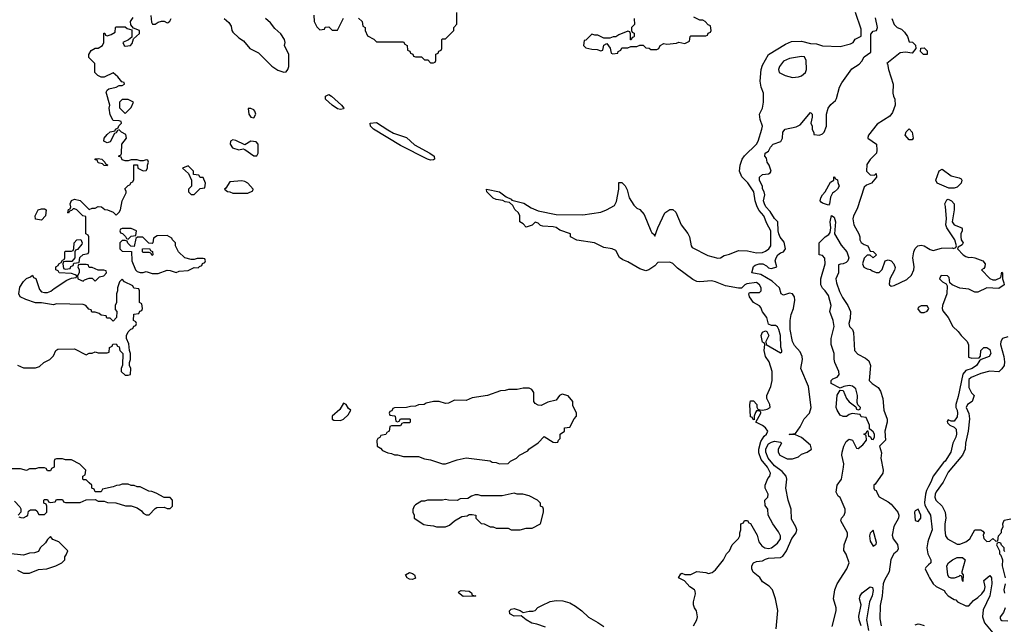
# Model space of a CAD drawing. Header units: inches. Extents: x 2348341 to 2479810, y 460419 to 613669.
# Tile 337 of 656: x 2383925 to 2390506, y 553539 to 557582. Entities that reach past the tile are written whole.
import ezdxf

# ---------------------------------------------------------------- set-up
doc = ezdxf.new("R2010")
doc.units = ezdxf.units.IN
doc.header["$MEASUREMENT"] = 0
doc.layers.add('C3585', color=7, linetype='Continuous')
doc.layers.add('C3595', color=7, linetype='Continuous')

msp = doc.modelspace()

# ---------------------------------------------------------------- linework, layer by layer
at = {"layer": 'C3585', "color": 2}
for points, elevation in [([(2383910, 555272), (2383950, 555254), (2384030, 555254), (2384056.4, 555263.6), (2384086, 555290), (2384126, 555310), (2384150, 555334), (2384166, 555370), (2384180.4, 555379.6), (2384290, 555382), (2384370, 555342), (2384388.4, 555351.6), (2384410, 555352), (2384430, 555362), (2384450, 555354), (2384510, 555354), (2384522, 555358), (2384526, 555390), (2384542, 555398), (2384548, 555412), (2384570, 555414), (2384578, 555398), (2384590, 555394), (2384594, 555370), (2384614, 555350), (2384612.7, 555272.7), (2384602, 555250), (2384602, 555230), (2384630, 555206), (2384650, 555204.7), (2384666, 555210), (2384668, 555250), (2384658, 555270), (2384658, 555290), (2384666, 555310), (2384666, 555350), (2384658, 555370), (2384654.6, 555414.6), (2384638, 555450), (2384638, 555470), (2384650, 555494), (2384667.3, 555512.7), (2384682, 555518), (2384687.3, 555532.7), (2384702, 555538), (2384706, 555550), (2384702, 555562), (2384686, 555570), (2384687.3, 555612.7), (2384722, 555618), (2384727.3, 555632.7), (2384742, 555638), (2384746, 555650), (2384742, 555682), (2384726, 555690), (2384726, 555770), (2384722, 555782), (2384687.3, 555787.3), (2384682, 555802), (2384626, 555830), (2384610, 555846), (2384591.6, 555828.4), (2384578, 555790), (2384578, 555770), (2384571.3, 555750), (2384572, 555690), (2384562, 555670), (2384563.6, 555643.6), (2384574, 555630), (2384572, 555590), (2384550, 555566), (2384530, 555586), (2384507.3, 555587.3), (2384502, 555602), (2384470, 555606), (2384456.4, 555616.4), (2384430, 555626), (2384407.3, 555627.3), (2384402, 555642), (2384387.3, 555647.3), (2384366, 555670), (2384350, 555678), (2384170, 555682), (2384150, 555675.3), (2384070, 555688), (2384030, 555688), (2383966, 555710), (2383928.7, 555728.7), (2383918, 555750), (2383925.6, 555794.4), (2383949.3, 555830.7), (2383970, 555852), (2383998, 555862), (2384010, 555874), (2384018, 555858), (2384031.6, 555851.6), (2384056.9, 555776.9), (2384070, 555762), (2384090, 555758), (2384110, 555758), (2384132.9, 555767.1), (2384154.6, 555785.4), (2384240.4, 555839.6), (2384270, 555854), (2384302, 555858), (2384306, 555870), (2384296.4, 555876.4), (2384270, 555886), (2384188.4, 555888.4), (2384182, 555902), (2384166, 555910), (2384166, 555930), (2384182, 555938), (2384186, 555950), (2384202, 555958), (2384210, 555974), (2384222, 555978), (2384226, 555990), (2384226, 556030), (2384230, 556034), (2384270, 556034), (2384282, 556038), (2384287.3, 556052.7), (2384288.9, 556091.1), (2384306, 556110), (2384332.7, 556112.7), (2384342, 556090), (2384339.6, 556080.4), (2384310, 556046), (2384298, 556042), (2384294, 556030), (2384294, 555990), (2384274, 555966), (2384230, 555966), (2384218, 555962), (2384214, 555950), (2384218, 555918), (2384230, 555914), (2384262, 555918), (2384267.3, 555932.7), (2384282, 555938), (2384286, 555954), (2384322, 555958), (2384327.3, 555992.7), (2384348.4, 556011.6), (2384382, 556018), (2384386, 556030), (2384386, 556130), (2384382, 556142), (2384366, 556150), (2384366, 556266), (2384346, 556270), (2384306, 556310), (2384290, 556318), (2384282, 556318), (2384270, 556306), (2384258, 556302), (2384250, 556288), (2384246, 556290), (2384250, 556314), (2384262, 556318), (2384266, 556330), (2384262, 556350), (2384270, 556374), (2384290, 556382), (2384330, 556372), (2384390, 556314), (2384410, 556322), (2384430, 556322), (2384450, 556332), (2384471.6, 556331.6), (2384492.7, 556312.7), (2384511.6, 556311.6), (2384550, 556294), (2384570, 556274), (2384590, 556294), (2384598, 556310), (2384608.9, 556371.1), (2384636.4, 556423.6), (2384636.4, 556436.4), (2384628.4, 556451.6), (2384650, 556474), (2384662, 556478), (2384670, 556494), (2384682, 556498), (2384687.3, 556512.7), (2384687.3, 556612.7), (2384712.7, 556612.7), (2384714, 556590), (2384750, 556572), (2384770, 556574), (2384778, 556590), (2384778, 556610), (2384786, 556630), (2384782, 556642), (2384770, 556646), (2384750, 556638), (2384730, 556638), (2384710, 556646), (2384670, 556646), (2384650, 556638), (2384630, 556638), (2384610, 556646), (2384602, 556662), (2384587.3, 556667.3), (2384587.3, 556672.7), (2384602, 556678), (2384606, 556690), (2384608, 556750), (2384638, 556790), (2384634.6, 556814.6), (2384606, 556830), (2384590, 556846), (2384578, 556842), (2384570, 556826), (2384558, 556822), (2384530, 556766), (2384510, 556758), (2384488, 556770), (2384489.1, 556790.9), (2384510, 556814), (2384530, 556832), (2384562, 556838), (2384566, 556850), (2384582, 556858), (2384587.3, 556872.7), (2384606, 556890), (2384602, 556902), (2384590, 556906), (2384548.7, 556908.7), (2384530, 556946), (2384522, 556990), (2384528, 557010), (2384503.1, 557096.9), (2384508.9, 557111.1), (2384521.2, 557118.8), (2384570, 557131.3), (2384590, 557142), (2384610, 557142), (2384626, 557150), (2384622, 557162), (2384607.3, 557167.3), (2384580.4, 557200.4), (2384550, 557226), (2384490, 557198), (2384470, 557198), (2384446, 557210), (2384428, 557230), (2384428, 557290), (2384386, 557330), (2384386, 557350), (2384403.1, 557376.9), (2384428.9, 557391.1), (2384450, 557392), (2384478, 557410), (2384488, 557430), (2384487.3, 557492.7), (2384492.7, 557492.7), (2384498, 557478), (2384510, 557474), (2384536.4, 557483.6), (2384562, 557498), (2384566, 557530), (2384570, 557534), (2384630, 557534), (2384643.6, 557523.6), (2384674, 557514), (2384674, 557466), (2384652.7, 557447.3), (2384614, 557430), (2384622, 557410), (2384630, 557404.7), (2384666, 557410), (2384676.4, 557423.6), (2384686, 557454), (2384726, 557490), (2384726, 557510), (2384686, 557526), (2384667.3, 557547.3), (2384666, 557570), (2384684, 557596)], 54), ([(2384801, 557610), (2384805.4, 557565.4), (2384812, 557552), (2384830, 557551.3), (2384850, 557564.7), (2384871.6, 557571.6), (2384890, 557572), (2384910, 557562), (2384916.4, 557563.6), (2384928.4, 557571.6), (2384938, 557590)], 54), ([(2385291.3, 557590), (2385323.5, 557563.5), (2385338, 557538), (2385342.8, 557510), (2385350, 557498), (2385390, 557461), (2385420.7, 557440.7), (2385464, 557390), (2385520.9, 557360.9), (2385610, 557270.4), (2385650, 557244.4), (2385690, 557230.7), (2385705.6, 557234.4), (2385717.2, 557250), (2385722.7, 557270), (2385722.7, 557350), (2385694, 557410), (2385699, 557430), (2385694, 557450), (2385670, 557488.7), (2385630, 557524), (2385600.2, 557560.2), (2385568, 557590)], 54), ([(2385890, 557612), (2385892, 557570), (2385910, 557534), (2385930, 557514), (2385962, 557518), (2385967.3, 557532.7), (2385990, 557534), (2386012.7, 557512.7), (2386050, 557512), (2386090, 557592)], 54), ([(2386190, 557592), (2386214, 557570), (2386218, 557538), (2386234, 557530), (2386234, 557510), (2386250, 557474), (2386291.6, 557451.6), (2386310, 557434), (2386490, 557434), (2386498, 557418), (2386514, 557410), (2386518, 557378), (2386532.7, 557372.7), (2386538, 557358), (2386552.7, 557352.7), (2386558, 557338), (2386570, 557334), (2386610, 557334), (2386630, 557314), (2386652.7, 557312.7), (2386670, 557294), (2386690, 557294), (2386702, 557298), (2386706, 557310), (2386707.3, 557352.7), (2386722, 557358), (2386727.3, 557372.7), (2386742, 557378), (2386746, 557390), (2386746, 557450), (2386750, 557454), (2386770, 557454), (2386826, 557510), (2386826, 557530), (2386847.3, 557552.7), (2386846, 557630)], 54), ([(2388429.5, 553530), (2388452, 553570), (2388456, 553590), (2388449.3, 553629.3), (2388435.3, 553650), (2388428.7, 553670), (2388429, 553690), (2388443.1, 553743.1), (2388440.2, 553760.2), (2388435.3, 553770), (2388404, 553790), (2388369.3, 553829.3), (2388329.3, 553849.3), (2388343.1, 553876.9), (2388350, 553882), (2388370, 553872), (2388410, 553872), (2388450, 553892), (2388510, 553884.7), (2388530, 553878), (2388553.6, 553886.4), (2388576.5, 553903.5), (2388629, 553970), (2388649.4, 554010.6), (2388668.7, 554030), (2388686, 554070), (2388730, 554114), (2388738, 554130), (2388738, 554150), (2388746, 554170), (2388746, 554210), (2388762, 554218), (2388770, 554234), (2388790, 554234), (2388798, 554218), (2388810, 554214), (2388854.4, 554134.4), (2388866, 554090), (2388884.9, 554064.9), (2388904.7, 554050), (2388930, 554046), (2388950, 554050.7), (2388990, 554082), (2389009.3, 554110), (2389009.2, 554130), (2388997.5, 554157.5), (2388958, 554210), (2388928.4, 554268.4), (2388926, 554310), (2388907.3, 554332.7), (2388906, 554370), (2388926, 554390), (2388928, 554410), (2388908.4, 554448.4), (2388908, 554470), (2388926, 554514), (2388939, 554530), (2388942.7, 554550), (2388923.6, 554590), (2388880.6, 554640.6), (2388866.2, 554686.2), (2388866.3, 554710), (2388878.5, 554761.5), (2388901.7, 554798.3), (2388916, 554810), (2388925.2, 554830), (2388910, 554854), (2388890, 554869), (2388846, 554890), (2388878, 554950), (2388878, 554958), (2388870, 554966), (2388850, 554966), (2388843.6, 554956.4), (2388834, 554930), (2388834, 554906), (2388826, 554910), (2388822, 554922), (2388810, 554926), (2388806, 555010), (2388810, 555034), (2388830, 555034), (2388851.3, 555010), (2388852, 554992), (2388858, 554978), (2388872.7, 554972.7), (2388892, 554972), (2388921.2, 554978.8), (2388942, 554990), (2388939, 555010), (2388919.3, 555050), (2388919.3, 555070), (2388946, 555130), (2388954, 555170), (2388954, 555230), (2388935.1, 555295.1), (2388909.5, 555329.5), (2388902, 555370), (2388906, 555410), (2388902, 555422), (2388890, 555426), (2388882, 555470), (2388890, 555492), (2388910, 555502), (2388918, 555498), (2388931.3, 555470), (2388912, 555430), (2388914, 555410), (2389010, 555354), (2389018, 555362), (2389018, 555370), (2389012.5, 555392.5), (2389009.3, 555470), (2388999.3, 555510), (2388990, 555528.7), (2388976.5, 555536.5), (2388950, 555538), (2388930, 555546), (2388919, 555590), (2388889.6, 555629.6), (2388878, 555658), (2388869.3, 555669.3), (2388828.7, 555690), (2388802, 555730), (2388798, 555750), (2388803.1, 555756.9), (2388870, 555758), (2388882, 555770), (2388881.2, 555790), (2388869.2, 555810), (2388850, 555823.7), (2388785.1, 555814.9), (2388771.3, 555810), (2388750, 555788), (2388730, 555788), (2388642.5, 555802.5), (2388575.3, 555830), (2388550, 555835.6), (2388470, 555829.3), (2388450, 555831.8), (2388425.1, 555845.1), (2388321.7, 555921.7), (2388290, 555952.3), (2388270, 555960.9), (2388190, 555958), (2388170, 555935.3), (2388130, 555908.7), (2388110, 555902), (2388070, 555915.3), (2387990, 555962), (2387956, 555976), (2387932.9, 555992.9), (2387910, 556038), (2387886, 556050), (2387830, 556058), (2387766, 556090), (2387648.9, 556108.9), (2387606, 556130), (2387606, 556150), (2387535.5, 556175.5), (2387511.7, 556191.7), (2387490, 556197), (2387420.9, 556200.9), (2387405.6, 556205.6), (2387390, 556222), (2387370, 556228.7), (2387350, 556208.7), (2387310, 556195.3), (2387290, 556218), (2387268, 556230), (2387268, 556270), (2387258, 556290), (2387234, 556314), (2387220.2, 556340.2), (2387199, 556359), (2387170, 556364), (2387153.6, 556373.6), (2387110, 556379), (2387089, 556389), (2387048, 556430), (2387046, 556450), (2387131.9, 556431.9), (2387177.3, 556397.3), (2387210, 556382), (2387215.3, 556375.3), (2387294.7, 556354.7), (2387343.8, 556323.8), (2387390, 556304), (2387510, 556278.8), (2387690, 556278), (2387810, 556296), (2387846, 556310), (2387900.4, 556339.6), (2387913.2, 556366.8), (2387928.7, 556450), (2387928.7, 556490), (2387930, 556494), (2387950, 556494), (2387971.6, 556471.6), (2387984.7, 556444.7), (2387998, 556390), (2388030, 556342), (2388050, 556322), (2388070, 556312), (2388098.5, 556278.5), (2388142.8, 556170), (2388150, 556158), (2388162, 556150), (2388170, 556134), (2388189.3, 556190.7), (2388238, 556290), (2388270, 556314), (2388290, 556314), (2388310, 556294), (2388346, 556210), (2388390, 556152), (2388401, 556130), (2388412, 556070), (2388419.6, 556059.6), (2388525.5, 556005.5), (2388591.5, 555988.5), (2388610, 555990.8), (2388634.2, 556005.8), (2388670, 556014.8), (2388730, 556039.1), (2388790, 556037.3), (2388850, 556023.8), (2388890, 556026), (2388910, 556034), (2388932.7, 556050), (2388945.2, 556070), (2388944.7, 556170), (2388918.4, 556218.4), (2388899.7, 556270), (2388866.8, 556306.8), (2388853.5, 556330), (2388840.4, 556370), (2388831.1, 556430), (2388790.8, 556490.8), (2388751.9, 556531.9), (2388736.9, 556570), (2388739.7, 556610), (2388753, 556650), (2388768.7, 556671.3), (2388850, 556750.8), (2388862, 556770), (2388885.2, 556850), (2388889, 556870), (2388874, 556914), (2388869.3, 556950), (2388890, 556991.3), (2388897.6, 557030), (2388897.6, 557090), (2388882, 557130), (2388875.1, 557170), (2388881.7, 557250), (2388890, 557278.8), (2388929.8, 557350.2), (2389042.6, 557417.4), (2389083.6, 557436.4), (2389150, 557438), (2389210, 557423.8), (2389250, 557421.3), (2389290, 557408.2), (2389410, 557402), (2389478.9, 557421.1), (2389495.3, 557430), (2389510, 557451.3), (2389548.4, 557471.6), (2389550, 557518), (2389511.8, 557630)], 50), ([(2388032, 557590), (2388034, 557550), (2388014, 557530), (2388014, 557510), (2388018, 557498), (2388032.7, 557492.7), (2388032.7, 557472.7), (2388030, 557466), (2388018, 557462), (2388012.7, 557447.3), (2388008.4, 557448.4), (2388007.3, 557487.3), (2388002, 557502), (2387990, 557506), (2387930, 557482), (2387910, 557468), (2387892.7, 557467.3), (2387870, 557458), (2387830, 557458), (2387790, 557478), (2387770, 557478), (2387750, 557486), (2387710, 557446), (2387698, 557442), (2387694, 557410), (2387710, 557394), (2387750, 557384.7), (2387783.6, 557383.6), (2387810, 557374), (2387822, 557378), (2387828.9, 557411.1), (2387850, 557422), (2387871.6, 557391.6), (2387878, 557358), (2387890, 557354), (2387922, 557358), (2387926, 557370), (2387942, 557378), (2387950, 557394), (2387990, 557394), (2388010, 557402), (2388050, 557402), (2388070, 557412), (2388091.6, 557411.6), (2388110, 557394), (2388131.6, 557391.6), (2388143.6, 557383.6), (2388183.6, 557383.6), (2388198, 557390), (2388206, 557410), (2388230, 557422), (2388250, 557418), (2388314.6, 557425.4), (2388330, 557432), (2388370, 557422), (2388402, 557438), (2388406, 557470), (2388410, 557474), (2388510, 557474), (2388522, 557478), (2388527.3, 557492.7), (2388542, 557498), (2388546, 557510), (2388542, 557542), (2388527.3, 557547.3), (2388506, 557570), (2388490, 557578), (2388470, 557578), (2388430, 557598)], 54), ([(2388981.6, 553510), (2388992.3, 553632.3), (2388977, 553710), (2388957, 553770), (2388933.6, 553793.6), (2388890, 553822.7), (2388871.9, 553851.9), (2388828.1, 553888.1), (2388818.4, 553910), (2388818.4, 553930), (2388829.6, 553950), (2388850, 553959.5), (2388890, 553962.8), (2388910, 553974.9), (2388930, 553980.4), (2389010, 553984.9), (2389025.6, 553994.4), (2389049.6, 554030.4), (2389086.9, 554113.1), (2389116, 554150), (2389119.3, 554170), (2389112.7, 554190), (2389082.7, 554242.7), (2389081.1, 554310), (2389062, 554370), (2389046, 554450), (2389051.6, 554510), (2389047.3, 554530), (2389021.5, 554561.5), (2388970, 554599.7), (2388928.5, 554650), (2388911.8, 554690), (2388912, 554710), (2388920.7, 554730), (2388930, 554746.8), (2388950, 554757.1), (2388970, 554763), (2389010, 554758), (2389016, 554750), (2388994.8, 554710), (2388994.8, 554690), (2389006, 554670), (2389054.6, 554645.4), (2389090, 554644.7), (2389130, 554658), (2389150, 554676), (2389188.9, 554691.1), (2389218, 554710), (2389210, 554738), (2389150, 554788.7), (2389110, 554806), (2389068, 554808), (2389071.6, 554811.6), (2389110, 554814), (2389140.9, 554859.1), (2389167.9, 554912.1), (2389204, 554950), (2389216, 554990), (2389196.9, 555130), (2389146, 555250), (2389158, 555310), (2389155.1, 555330), (2389142, 555362), (2389104.6, 555404.6), (2389089.7, 555429.7), (2389075.6, 555510), (2389074, 555570), (2389080.9, 555610), (2389096.2, 555650), (2389105.6, 555705.6), (2389104, 555730), (2389090, 555748.7), (2389070, 555754), (2389030, 555739), (2389015.3, 555750), (2389004, 555790), (2388954, 555834), (2388877.7, 555877.7), (2388818, 555890), (2388829, 555931), (2388840.2, 555939.8), (2388868, 555950), (2388892, 555950), (2388916.8, 555936.8), (2388930, 555922), (2388939.6, 555919.6), (2388950, 555918), (2388986, 555930), (2388974, 555970), (2388980.9, 555990), (2388993.2, 556010), (2389010, 556024), (2389029.5, 556030.5), (2389042.7, 556050), (2389034.5, 556094.5), (2389007.7, 556127.7), (2388998.7, 556150), (2388994, 556170), (2388993.2, 556230), (2388970, 556253.2), (2388940.1, 556300.1), (2388912.7, 556330), (2388902.9, 556350), (2388896, 556370), (2388905.2, 556410), (2388901.2, 556430), (2388889.2, 556450.8), (2388889.2, 556469.2), (2388870, 556506), (2388868.7, 556530), (2388890, 556546), (2388930, 556551.3), (2388942, 556558), (2388948.7, 556570), (2388935.3, 556610), (2388922, 556630), (2388916.4, 556656.4), (2388906, 556670), (2388908, 556690), (2388930, 556702), (2388944, 556730), (2388962, 556750), (2389013.2, 556766.8), (2389024, 556790), (2389025.2, 556830), (2389042, 556850), (2389114, 556866), (2389142, 556878), (2389210, 556962), (2389222, 556950), (2389222, 556930), (2389212, 556890), (2389222, 556870), (2389222, 556850), (2389234, 556826), (2389234, 556814), (2389270, 556811), (2389290, 556818.8), (2389301.2, 556830), (2389317, 556870), (2389317.2, 556950), (2389328.7, 556990), (2389345.6, 557014.4), (2389377.6, 557042.4), (2389385.4, 557054.6), (2389405.1, 557130), (2389420.3, 557159.7), (2389487, 557253), (2389535.1, 557284.9), (2389554.2, 557305.8), (2389570, 557333), (2389614, 557366), (2389614.8, 557485.2), (2389630, 557506), (2389652.7, 557510), (2389659.3, 557530), (2389644.7, 557595.3)], 46), ([(2389754.6, 557590), (2389770, 557550.7), (2389790, 557531), (2389818.8, 557518.8), (2389838.8, 557498.8), (2389858, 557470), (2389870, 557434), (2389892.7, 557432.7), (2389912.7, 557412.7), (2389914, 557390), (2389890, 557358), (2389844.7, 557364.7), (2389810, 557361.2), (2389722, 557290), (2389726.4, 557286.4), (2389732.7, 557250), (2389763.8, 557150), (2389761.6, 557090), (2389764.4, 557070), (2389773.7, 557050), (2389775.8, 557010), (2389758, 556962), (2389742, 556938), (2389656.3, 556883.7), (2389598, 556810), (2389594, 556794), (2389594, 556790), (2389652, 556750), (2389654, 556710), (2389652, 556690), (2389610, 556648), (2389587.1, 556612.9), (2389586, 556570), (2389610, 556544.7), (2389638, 556542), (2389650, 556554), (2389652, 556530), (2389618, 556490), (2389585.2, 556474.8), (2389570, 556462), (2389523.5, 556316.5), (2389497.3, 556270), (2389494, 556250), (2389500.7, 556210), (2389534.8, 556150), (2389541, 556130), (2389541, 556110), (2389550, 556092), (2389570, 556078), (2389594, 556070), (2389610, 556034), (2389630, 556032), (2389651.3, 556010), (2389630, 555988.7), (2389610, 556008), (2389590, 556008), (2389570, 555988), (2389558.8, 555950), (2389568.3, 555928.3), (2389590, 555916), (2389611, 555911), (2389622, 555902), (2389650, 555891.3), (2389670, 555891), (2389690, 555912), (2389709.3, 555970.7), (2389730, 555977.3), (2389750, 555970.7), (2389767.3, 555950), (2389775.9, 555924.1), (2389772.8, 555907.2), (2389742, 555850), (2389736.9, 555816.9), (2389738, 555810), (2389750, 555801), (2389770, 555804), (2389855.1, 555844.9), (2389886, 555874), (2389901.2, 555910), (2389904, 555930), (2389895.3, 555990), (2389902, 556030), (2389910, 556052), (2389929.1, 556070.9), (2389950, 556074.8), (2389970.6, 556070.6), (2390000, 556051.3)], 46), ([(2389354.6, 553525.4), (2389382, 553630), (2389382, 553650), (2389365.2, 553710), (2389372.7, 553770), (2389389.4, 553810.6), (2389452.7, 553910), (2389469.2, 553950), (2389450, 554008), (2389433.6, 554033.6), (2389436, 554070), (2389458, 554130), (2389458, 554150), (2389414, 554230), (2389418, 554250), (2389435.3, 554270), (2389442, 554290), (2389442, 554310), (2389410, 554386), (2389396.4, 554396.4), (2389382, 554422), (2389389, 554470), (2389419, 554510), (2389432.3, 554590), (2389432.5, 554612.5), (2389419.3, 554670), (2389422.7, 554690), (2389434, 554730), (2389450, 554762), (2389470, 554778), (2389491.1, 554771.1), (2389518, 554718), (2389530, 554714), (2389560.4, 554739.6), (2389586, 554770), (2389582, 554802), (2389568, 554810), (2389582, 554818), (2389590, 554834), (2389594, 554834), (2389598, 554798), (2389612.7, 554792.7), (2389618, 554778), (2389630, 554774), (2389638, 554790), (2389638, 554810), (2389630, 554826), (2389606, 554846), (2389606, 554870), (2389582, 554922), (2389550, 554926), (2389542, 554942), (2389507.3, 554947.3), (2389490, 554948), (2389470, 554942), (2389450.7, 554929.3), (2389430, 554929.2), (2389410, 554937.2), (2389389.6, 554970), (2389382.9, 554990), (2389389.5, 555070.5), (2389410, 555104.7), (2389430, 555102), (2389451, 555050), (2389470, 555026), (2389514, 554994), (2389518, 554978), (2389530, 554974), (2389542, 554978), (2389546, 554990), (2389526, 555006), (2389522, 555022), (2389525.2, 555070), (2389514, 555114), (2389491.6, 555131.6), (2389470, 555135.1), (2389434, 555130), (2389410, 555118), (2389348.7, 555150), (2389348, 555170), (2389360.2, 555179.8), (2389388.9, 555191.1), (2389398, 555202), (2389402, 555210), (2389401.2, 555230), (2389374, 555290), (2389368.9, 555311.1), (2389368.7, 555350), (2389348.9, 555411.1), (2389348.7, 555450), (2389369.2, 555530), (2389361.2, 555570), (2389339, 555630), (2389348.4, 555671.6), (2389330, 555738), (2389309.1, 555769.1), (2389290, 555788), (2389279, 555810), (2389279.3, 555850), (2389308, 555950), (2389307.3, 555987.3), (2389290, 556006), (2389268.7, 556010), (2389268, 556090), (2389308.7, 556130), (2389333.2, 556146.8), (2389341.2, 556158.8), (2389346, 556190), (2389342.7, 556230), (2389350, 556272), (2389370, 556262), (2389378.8, 556230), (2389370.8, 556150), (2389414.9, 556074.9), (2389453.4, 556030), (2389466.8, 555990), (2389461, 555970), (2389450, 555959), (2389430, 555948.7), (2389411.6, 555948.4), (2389398, 555942), (2389398.8, 555890), (2389380.7, 555850), (2389383.4, 555823.4), (2389404.1, 555764.1), (2389423.8, 555723.8), (2389461, 555670), (2389478, 555630), (2389475.3, 555584.7), (2389466, 555550), (2389471.3, 555530), (2389490.6, 555510.6), (2389497.3, 555490), (2389504.9, 555370), (2389526.2, 555346.2), (2389578.5, 555318.5), (2389601, 555301), (2389611, 555270), (2389602, 555170), (2389622, 555150), (2389662, 555122), (2389678, 555098), (2389694.4, 555050), (2389700.7, 554970), (2389724, 554910), (2389724, 554890), (2389707.3, 554830), (2389713, 554770), (2389671.3, 554730), (2389686.4, 554686.4), (2389681.6, 554650), (2389696.3, 554570), (2389693.4, 554550), (2389643.6, 554476.4), (2389634, 554470), (2389634, 554450), (2389638, 554438), (2389650, 554434), (2389655.3, 554415.3), (2389670.6, 554390.6), (2389730, 554358.8), (2389750, 554342.8), (2389793.4, 554290), (2389800.7, 554270), (2389798, 554250), (2389767.4, 554192.6), (2389756.3, 554136.3), (2389764, 554110), (2389792.5, 554072.5), (2389796.3, 554043.7), (2389790.7, 554029.3), (2389767.3, 554010), (2389746.7, 553973.3), (2389737.6, 553890), (2389705.4, 553834.6), (2389697.4, 553810), (2389690.4, 553730), (2389675.6, 553664.4), (2389675.1, 553575.1), (2389683.8, 553530)], 42), ([(2390000, 555653), (2389990, 555668), (2389950, 555668.7), (2389930, 555658), (2389927.1, 555647.1), (2389942, 555630), (2389950, 555624.7), (2389970, 555624.7), (2389990, 555632), (2390000, 555647)], 46), ([(2383918, 554258), (2383932.7, 554252.7), (2383950, 554252), (2383970, 554262), (2383978, 554270), (2383984, 554296), (2383996.4, 554303.6), (2384030, 554304.7), (2384038.8, 554298.8), (2384052.7, 554272.7), (2384090, 554274), (2384106, 554290), (2384106, 554330), (2384102, 554342), (2384086, 554350), (2384086, 554370), (2384090, 554374), (2384110, 554374), (2384118, 554358), (2384130, 554354), (2384162, 554358), (2384170, 554374), (2384210, 554374), (2384218, 554358), (2384230, 554354), (2384330, 554354), (2384370, 554372), (2384430, 554374), (2384450, 554362), (2384490, 554362), (2384512.7, 554352.7), (2384568.4, 554351.6), (2384631.6, 554331.6), (2384670, 554331.3), (2384710, 554318), (2384738, 554298), (2384750, 554282), (2384770, 554271.3), (2384790, 554271.3), (2384830, 554314), (2384840.4, 554319.6), (2384890, 554322), (2384910, 554314), (2384930, 554314), (2384946, 554330), (2384946, 554370), (2384930, 554386), (2384890, 554386), (2384836.4, 554416.4), (2384807.3, 554427.3), (2384788.4, 554428.4), (2384730, 554458), (2384710, 554458), (2384690, 554468), (2384670, 554468), (2384650, 554475.3), (2384610, 554475.3), (2384591.1, 554468.9), (2384571.6, 554468.4), (2384550, 554458), (2384478, 554442), (2384470, 554426), (2384430, 554426), (2384422, 554442), (2384406, 554450), (2384406, 554470), (2384390, 554486), (2384370, 554506), (2384350, 554506), (2384346, 554510), (2384346, 554530), (2384362, 554538), (2384366, 554570), (2384326, 554610), (2384270, 554638), (2384230, 554638), (2384210, 554646), (2384170, 554646), (2384158, 554642), (2384154, 554630), (2384154, 554590), (2384138, 554582), (2384130, 554566), (2384110, 554566), (2384102, 554582), (2384090, 554586), (2384050, 554586), (2384030, 554578), (2383990, 554578), (2383970, 554568), (2383930, 554578), (2383830, 554578)], 54), ([(2390000, 554460.1), (2389986.1, 554433.9), (2389979.5, 554410), (2389973, 554353), (2389975.2, 554335.2), (2390000, 554291.7)], 46), ([(2383890, 554362), (2383925.4, 554325.4), (2383931.3, 554311.3), (2383931.3, 554288.7), (2383914, 554270)], 54), ([(2383910, 553902), (2383950, 553882), (2383990, 553882), (2384050, 553904.7), (2384106, 553910), (2384166, 553930), (2384206, 553950), (2384226, 553970), (2384226, 553990), (2384236.4, 554003.6), (2384246, 554030), (2384186, 554090), (2384147.3, 554107.3), (2384130, 554126), (2384110, 554106), (2384096.9, 554083.1), (2384062, 554050), (2384050, 554026), (2384023.6, 554016.4), (2383990, 554015.3), (2383950, 554002), (2383762, 554022)], 54), ([(2390000, 554105.8), (2389994, 554090), (2389987.3, 554050), (2389996, 554010), (2390000, 554001.5)], 46), ([(2390000, 553936.4), (2389981, 553919), (2389978, 553910), (2390000, 553862.9)], 46), ([(2389548.7, 553530), (2389535.3, 553570), (2389534.6, 553594.6), (2389549.2, 553670), (2389539, 553710), (2389542, 553730), (2389555.3, 553750), (2389610, 553790.8), (2389624.7, 553784.7), (2389630, 553766), (2389622, 553730), (2389604, 553690), (2389584.7, 553570), (2389598, 553498)], 38), ([(2387439.5, 553519.5), (2387380.9, 553540.9), (2387347.3, 553547.3), (2387309.5, 553569.5), (2387276.4, 553596.4), (2387230, 553594), (2387202, 553610), (2387199, 553630), (2387210, 553641), (2387230, 553644), (2387270.7, 553630.7), (2387290, 553618), (2387330, 553626.8), (2387354, 553626), (2387370, 553632), (2387389.1, 553650.9), (2387414.6, 553665.4), (2387470, 553691), (2387510, 553698.8), (2387555.3, 553695.3), (2387602, 553682), (2387639.8, 553659.8), (2387682, 553630), (2387726.4, 553586.4), (2387790, 553552), (2387830, 553524.7)], 50), ([(2389910, 553534.8), (2389930, 553542.8), (2389941, 553541), (2389970.7, 553530.7)], 42)]:
    msp.add_lwpolyline(points, dxfattribs=dict(at, elevation=elevation))
for points, elevation in [([(2389990, 557348.7), (2389966, 557350), (2389946, 557370), (2389947.3, 557392.7), (2389970, 557394), (2389990, 557374)], 46), ([(2389150, 557337), (2389070, 557323.7), (2389030, 557305.2), (2389002.8, 557270), (2388996, 557250), (2389002, 557230), (2389042, 557210), (2389090, 557196.3), (2389130, 557199.1), (2389150, 557207.7), (2389177, 557230), (2389182.9, 557250), (2389182.7, 557310), (2389170, 557332.7)], 50), ([(2386070, 556981.2), (2386050, 556986.6), (2386014, 557010), (2385969.2, 557050), (2385969.2, 557070), (2385990, 557081), (2386010, 557070.8), (2386076, 557010), (2386091.3, 556990), (2386090, 556986)], 50), ([(2384650, 557048), (2384610, 557048), (2384592, 557030), (2384592.7, 556992.7), (2384630, 556954), (2384670, 556994), (2384686, 557030)], 54), ([(2385470, 556988.7), (2385452.7, 556987.3), (2385456, 556950), (2385470, 556931.3), (2385490, 556926.8), (2385504, 556950), (2385497.2, 556970), (2385490, 556979)], 54), ([(2386670, 556643.7), (2386649.6, 556649.6), (2386470, 556740.9), (2386289.7, 556849.7), (2386269, 556870), (2386268, 556890), (2386310, 556894), (2386384.9, 556844.9), (2386424.4, 556824.4), (2386510, 556794), (2386564.7, 556744.7), (2386666, 556690), (2386694.8, 556670), (2386698, 556650), (2386690, 556645.2)], 50), ([(2389870, 556778), (2389844, 556810), (2389850, 556832), (2389870, 556851.3), (2389891, 556830), (2389896, 556790), (2389890, 556778)], 46), ([(2385350, 556778), (2385334, 556770), (2385332, 556750), (2385346.4, 556726.4), (2385390, 556712), (2385418, 556718), (2385430, 556714), (2385490, 556671.3), (2385510, 556672), (2385519, 556690), (2385519, 556750), (2385505.2, 556765.2), (2385470, 556769), (2385430, 556746), (2385370, 556775.3)], 54), ([(2384510, 556606), (2384490, 556608), (2384478, 556618), (2384450, 556626), (2384442, 556642), (2384430, 556646), (2384428.4, 556651.6), (2384450, 556654), (2384474, 556650), (2384494, 556630), (2384498, 556618), (2384512.7, 556612.7)], 54), ([(2385050, 556606), (2385014, 556590), (2385052.7, 556552.7), (2385074, 556510), (2385074, 556470), (2385054, 556450), (2385054, 556430), (2385070, 556414), (2385090, 556414), (2385130, 556454), (2385162, 556458), (2385166, 556490), (2385150, 556526), (2385130, 556526), (2385122, 556542), (2385087.3, 556547.3), (2385086, 556570)], 54), ([(2389330, 556342), (2389290, 556355.3), (2389282, 556362), (2389275.3, 556370), (2389279, 556390), (2389290, 556412), (2389309, 556431), (2389344.7, 556495.3), (2389366, 556510), (2389366, 556530), (2389370, 556534), (2389378, 556518), (2389391.6, 556511.6), (2389392.7, 556492.7), (2389402, 556470), (2389392, 556450), (2389371.3, 556430), (2389356.9, 556423.1), (2389345.4, 556394.6), (2389338, 556350)], 42), ([(2385410, 556505.2), (2385330, 556498), (2385303.6, 556456.4), (2385294, 556450), (2385312.7, 556432.7), (2385330, 556432), (2385350, 556422), (2385450, 556422), (2385482, 556438), (2385486, 556450), (2385448.7, 556490), (2385430, 556501.2)], 54), ([(2384070, 556242), (2384030, 556248), (2384028, 556270), (2384048, 556310), (2384070, 556318), (2384090, 556318), (2384102, 556310), (2384098, 556270)], 54), ([(2384670, 556186), (2384610, 556186), (2384598, 556182), (2384594, 556170), (2384598, 556158), (2384612.7, 556152.7), (2384632.7, 556132.7), (2384638, 556118), (2384650, 556114), (2384670, 556134), (2384702, 556138), (2384706, 556170)], 54), ([(2384910, 556138), (2384843.6, 556136.4), (2384818, 556122), (2384814, 556090), (2384810, 556086), (2384787.3, 556087.3), (2384747.3, 556127.3), (2384712.7, 556127.3), (2384702, 556118), (2384690, 556066), (2384667.3, 556067.3), (2384647.3, 556087.3), (2384642, 556102), (2384630, 556106), (2384610, 556106), (2384594, 556090), (2384594, 556050), (2384610, 556034), (2384672.7, 556032.7), (2384674, 555970), (2384698, 555910), (2384710, 555898), (2384730, 555891.3), (2384750, 555891.3), (2384770, 555898), (2384810, 555886), (2384850, 555886), (2384910, 555906.8), (2384930, 555906), (2384970, 555892), (2384990, 555901), (2385050, 555904.7), (2385090, 555924.7), (2385118, 555922), (2385127.3, 555932.7), (2385142, 555938), (2385147.3, 555952.7), (2385162, 555958), (2385166, 555970), (2385162, 555982), (2385150, 555986), (2385110, 555986), (2385090, 555978), (2385070, 555978), (2385029.1, 555989.1), (2384986, 556030), (2384966, 556070), (2384966, 556090), (2384946, 556110), (2384942, 556122)], 54), ([(2384810, 556006), (2384802, 556022), (2384790, 556026), (2384750, 556026), (2384746, 556030), (2384746, 556050), (2384792.7, 556052.7), (2384798, 556038), (2384811.6, 556031.6), (2384814, 556010)], 54), ([(2384370, 555946), (2384330, 555946), (2384318, 555942), (2384314, 555930), (2384322, 555910), (2384322, 555890), (2384312, 555870), (2384314, 555850), (2384350, 555834), (2384358, 555842), (2384390, 555854), (2384410, 555854), (2384430, 555834), (2384458, 555862), (2384486, 555870), (2384506, 555890), (2384502, 555902), (2384487.3, 555907.3), (2384450, 555908), (2384410, 555926), (2384390, 555926), (2384382, 555942)], 54), ([(2387330, 555119), (2387290, 555119), (2387248.9, 555108.9), (2387191.6, 555108.4), (2387170, 555102), (2387139.6, 555100.4), (2387051.1, 555068.9), (2386950, 555054), (2386910, 555035.3), (2386830, 555038), (2386790, 555018), (2386770, 555015.3), (2386729.2, 555029.2), (2386690, 555029.3), (2386642.8, 555017.2), (2386628, 555008), (2386590, 555006), (2386570, 554998), (2386536.4, 554996.4), (2386510, 554988), (2386430, 554986), (2386418, 554982), (2386412.7, 554967.3), (2386398, 554962), (2386394, 554950), (2386398, 554938), (2386430, 554934), (2386434, 554930), (2386438, 554898), (2386450, 554894), (2386462, 554898), (2386470, 554914), (2386530, 554914), (2386534, 554910), (2386534, 554890), (2386530, 554886), (2386490, 554886), (2386478, 554882), (2386470, 554866), (2386410, 554866), (2386398, 554862), (2386394, 554830), (2386378, 554822), (2386371.6, 554808.4), (2386338, 554802), (2386332, 554788), (2386318, 554782), (2386312.7, 554767.3), (2386314, 554730), (2386336.9, 554716.9), (2386350, 554702), (2386385.4, 554685.4), (2386410, 554682), (2386430, 554672), (2386450, 554672), (2386490, 554662), (2386590, 554662), (2386630, 554644.7), (2386670, 554638), (2386750, 554611.3), (2386770, 554611.3), (2386850, 554638), (2386910, 554651.3), (2387070, 554632), (2387083.6, 554623.6), (2387110, 554622), (2387132.7, 554612.7), (2387190, 554614), (2387206, 554630), (2387246, 554650), (2387266, 554670), (2387320.4, 554699.6), (2387328.9, 554711.1), (2387390, 554752), (2387430, 554794), (2387490, 554758), (2387506, 554754), (2387522, 554758), (2387526, 554770), (2387538, 554782), (2387538, 554810), (2387566, 554830), (2387567.3, 554852.7), (2387602, 554858), (2387630, 554914), (2387646, 554930), (2387646, 554950), (2387622, 555002), (2387622, 555030), (2387590, 555068), (2387550, 555078), (2387534, 555070), (2387510, 555038), (2387455.3, 555024.7), (2387410, 555002), (2387390, 555004), (2387370, 555015.3), (2387361.2, 555030), (2387362, 555090), (2387349.1, 555109.1)], 54), ([(2386090, 555018), (2386063.6, 554976.4), (2386014, 554930), (2386014, 554910), (2386023.6, 554903.6), (2386070, 554902), (2386090, 554912), (2386120.4, 554939.6), (2386138, 554970), (2386123.1, 554983.1), (2386106, 555010)], 54), ([(2387230, 554415.3), (2387150, 554398), (2387010, 554398), (2386990, 554406), (2386970, 554406), (2386943.6, 554396.4), (2386919.6, 554380.4), (2386870, 554378), (2386850, 554368), (2386790, 554368.7), (2386770, 554374), (2386750, 554368.7), (2386650, 554368.7), (2386630, 554362), (2386610, 554362), (2386570, 554338), (2386562, 554330), (2386552.7, 554307.3), (2386552, 554290), (2386562, 554270), (2386562, 554250), (2386627.1, 554207.1), (2386650, 554201), (2386690, 554198), (2386711.6, 554191.6), (2386770, 554191.3), (2386798, 554202), (2386830, 554232), (2386880.4, 554259.6), (2386916.4, 554263.6), (2386930, 554274), (2386950, 554274), (2386974, 554270), (2386974, 554250), (2387010, 554214), (2387030, 554212), (2387070, 554192), (2387090, 554192), (2387110, 554182), (2387190, 554182), (2387210, 554172), (2387270, 554172), (2387310, 554182), (2387350, 554182), (2387406, 554210), (2387426, 554290), (2387426, 554310), (2387422, 554322), (2387406, 554330), (2387406, 554350), (2387386, 554370), (2387330, 554398), (2387288.4, 554408.4), (2387250, 554408.7)], 54), ([(2389930, 554308), (2389910, 554298), (2389906.8, 554290), (2389910, 554234), (2389930, 554226), (2389948.7, 554250), (2389948.7, 554270)], 46), ([(2389630, 554168), (2389610, 554148), (2389604.9, 554130), (2389610, 554094), (2389630, 554062), (2389650, 554074), (2389652.7, 554087.3)], 42), ([(2386550, 553839.3), (2386530, 553840.9), (2386514, 553850), (2386502.7, 553870), (2386530, 553885.5), (2386550, 553879.3), (2386564, 553870), (2386570, 553848.7)], 50), ([(2386890, 553724), (2386858, 553750), (2386862, 553758), (2386875.3, 553764.7), (2386930, 553761), (2386944.7, 553750), (2386950, 553734), (2386974, 553730), (2386970, 553728)], 50)]:
    msp.add_lwpolyline(points, close=True, dxfattribs=dict(at, elevation=elevation))
at = {"layer": 'C3595', "color": 2, "elevation": 46}
for points in [[(2390170, 556455.3), (2390136.4, 556456.4), (2390058, 556490), (2390049.2, 556510), (2390070, 556572), (2390090, 556582), (2390150, 556538.8), (2390204.7, 556524.7), (2390216.9, 556516.9), (2390222, 556510), (2390218, 556490), (2390190, 556462)], [(2390230, 553826), (2390226, 553830), (2390222, 553862), (2390210, 553866), (2390202, 553858), (2390171.3, 553848.7), (2390150, 553848), (2390135.3, 553855.3), (2390129.1, 553869.1), (2390122, 553930), (2390134, 553950), (2390159, 553970), (2390190, 553984.9), (2390226.4, 553986.4), (2390244.7, 553970), (2390222, 553890), (2390222, 553882), (2390232, 553870)]]:
    msp.add_lwpolyline(points, close=True, dxfattribs=at)
at = {"layer": 'C3595', "color": 2}
for points, elevation in [([(2390000, 556051.3), (2390010, 556044.7), (2390030, 556038), (2390086.6, 556053.4), (2390156.9, 556056.9), (2390167.3, 556052.7), (2390182, 556058), (2390186, 556070), (2390175.3, 556110), (2390122, 556190), (2390115.3, 556210), (2390119, 556250), (2390114, 556334), (2390109.2, 556350.8), (2390122, 556378), (2390130, 556382), (2390154, 556370), (2390171.1, 556351.1), (2390170.7, 556310.7), (2390158, 556230), (2390170.8, 556210.8), (2390222, 556190), (2390223.6, 556183.6), (2390224.7, 556170), (2390216, 556150), (2390214.8, 556130), (2390218, 556110), (2390230.9, 556089.1), (2390223.6, 556076.4), (2390198, 556062), (2390194, 556050), (2390230.9, 556010.9), (2390250, 555998), (2390270, 555991.3), (2390290, 555994.8), (2390309.2, 555990.8), (2390362, 555970), (2390378, 555950), (2390376, 555930), (2390370, 555918), (2390354, 555910), (2390410, 555851.3), (2390430, 555842), (2390450, 555842), (2390482, 555858), (2390490, 555894), (2390494, 555890), (2390494, 555850), (2390503.6, 555823.6), (2390504.7, 555810), (2390470, 555784), (2390390, 555789.3), (2390330, 555760.9), (2390310, 555760.9), (2390270, 555781.2), (2390210, 555786), (2390158, 555810), (2390142, 555822), (2390137.2, 555857.2), (2390126, 555870), (2390087.5, 555872.5), (2390082, 555870), (2390072, 555850), (2390092, 555830), (2390116.9, 555816.9), (2390123.6, 555803.6), (2390122, 555750), (2390093.4, 555670), (2390090.6, 555650), (2390095.2, 555635.2), (2390130.6, 555590), (2390162.8, 555530), (2390198, 555498), (2390218.8, 555470), (2390258.8, 555430), (2390267.1, 555407.1), (2390266.4, 555326.4), (2390290, 555318), (2390338, 555322), (2390347.3, 555332.7), (2390348.7, 555370), (2390370, 555391), (2390390, 555390.8), (2390410, 555376), (2390416.3, 555350), (2390404.7, 555330), (2390350.7, 555309.3), (2390339.6, 555300.4), (2390320.7, 555270), (2390290.7, 555250), (2390250, 555236.2), (2390228.1, 555211.9), (2390197.7, 555062.3), (2390181.6, 555010), (2390182, 554990), (2390190.4, 554970), (2390192.4, 554950), (2390190, 554926), (2390170, 554898), (2390150, 554898), (2390130, 554906), (2390124.7, 554895.3), (2390126.4, 554886.4), (2390142, 554870), (2390170, 554858), (2390183.5, 554843.5), (2390186, 554810), (2390181.3, 554790), (2390161.7, 554750), (2390148.2, 554690), (2390110.4, 554630), (2390098.7, 554621.3), (2390030.4, 554530), (2390015.8, 554490), (2390000, 554460.1)], 46), ([(2390000, 555647), (2390002, 555650), (2390000, 555653)], 46), ([(2390530, 555461.3), (2390494.8, 555450), (2390483, 555430), (2390481.6, 555410), (2390502.8, 555330), (2390506.4, 555293.6), (2390504.7, 555270), (2390490, 555248), (2390470, 555228), (2390410, 555232.3), (2390350, 555216.2), (2390284, 555190), (2390270, 555176), (2390270, 555122), (2390287.5, 555087.5), (2390304.7, 555070), (2390291, 555030), (2390261, 555010), (2390250.8, 554990), (2390268.5, 554948.5), (2390273.2, 554913.2), (2390263.8, 554830), (2390246, 554750), (2390244.7, 554710), (2390226, 554670), (2390130, 554556), (2390098, 554490), (2390050, 554425.2), (2390043.1, 554410), (2390042.4, 554390), (2390048.9, 554368.9), (2390091, 554330), (2390110.8, 554290), (2390114.8, 554250), (2390107.9, 554212.1), (2390107.7, 554170), (2390114, 554130), (2390127.3, 554110), (2390190, 554074), (2390210, 554074.8), (2390248, 554090), (2390275.3, 554110), (2390310, 554172), (2390350, 554172), (2390362, 554162), (2390372, 554150), (2390364.7, 554135.3), (2390370, 554114), (2390390, 554092), (2390410, 554094), (2390430, 554114), (2390450, 554094), (2390462, 554098), (2390468, 554130), (2390487.3, 554152.7), (2390488, 554170), (2390498, 554190), (2390495.3, 554210), (2390505.2, 554234.8), (2390550, 554244.7)], 50), ([(2390000, 554291.7), (2390012.4, 554270), (2390024.4, 554170), (2390000, 554105.8)], 46), ([(2390510, 554026), (2390506, 554030), (2390506, 554050), (2390487.3, 554067.3), (2390482, 554082), (2390470, 554086), (2390458, 554082), (2390454, 554070), (2390474, 554030), (2390474, 554010), (2390482, 554002), (2390494, 553970), (2390492, 553930), (2390512, 553850)], 50), ([(2390000, 554001.5), (2390014.8, 553970), (2390014.8, 553950), (2390000, 553936.4)], 46), ([(2390000, 553862.9), (2390006, 553850), (2390031.3, 553810), (2390050, 553791.3), (2390104.7, 553764.7), (2390112, 553750), (2390132, 553730), (2390170, 553704.7), (2390182, 553702), (2390194, 553690), (2390250, 553662), (2390270, 553662), (2390301.2, 553698.8), (2390330, 553718), (2390356, 553744), (2390372.7, 553767.3), (2390379, 553790), (2390369, 553831), (2390410, 553864.7), (2390421, 553850), (2390422.8, 553810), (2390410.4, 553729.6), (2390364.4, 553635.6), (2390360.4, 553590), (2390374.9, 553550), (2390430, 553482.8)], 46), ([(2390512, 553810), (2390502.8, 553770), (2390507.5, 553747.5)], 50), ([(2390512, 553650), (2390501, 553619), (2390478, 553590), (2390479.6, 553579.6), (2390482, 553570), (2390490, 553564.7), (2390530, 553562)], 50)]:
    msp.add_lwpolyline(points, dxfattribs=dict(at, elevation=elevation))

doc.saveas('drawing.dxf')
